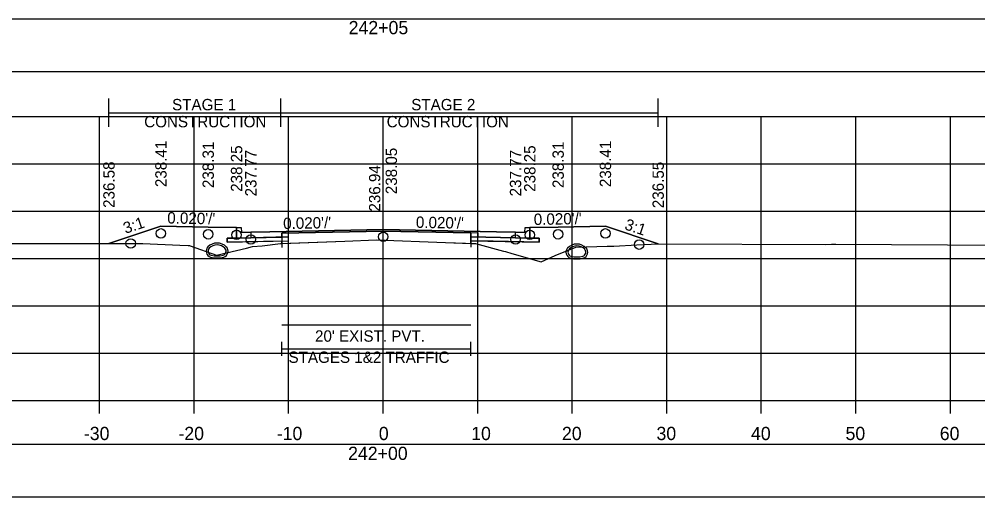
# Model space of a CAD drawing. Extents: x 1369627 to 1374022, y 380035 to 398173.
# Drawn here: x 1372060 to 1372161.4, y 390124.4 to 390174.9 of the extents above; entities that cross this region are included whole.
import ezdxf

# ---------------------------------------------------------------- set-up
doc = ezdxf.new("R2010")
doc.units = 0
for name, color, linetype in [('Default', 7, 'Continuous'), ('R_Alt Surface', 7, 'Continuous'), ('R_Axis', 7, 'Continuous'), ('R_Axis Annot', 7, 'Continuous'), ('R_Drive', 7, 'Continuous'), ('R_Exist Surface', 7, 'Continuous'), ('R_Fin Surface', 7, 'Continuous'), ('R_Grid', 7, 'Continuous'), ('R_MOT', 7, 'Continuous'), ('R_No Plot', 7, 'Continuous'), ('R_Xsect Elev', 7, 'Continuous'), ('R_Xsect Slope', 7, 'Continuous'), ('T_Vehicle Path Rt', 7, 'Continuous')]:
    doc.layers.add(name, color=color, linetype=linetype)

msp = doc.modelspace()

# ---------------------------------------------------------------- linework, layer by layer
at = {"layer": 'Default'}
for p, q in [((1372087.81, 390139.33), (1372087.81, 390140.83)), ((1372107.81, 390139.33), (1372107.81, 390140.83)), ((1372087.81, 390140.08), (1372107.81, 390140.08))]:
    msp.add_line(p, q, dxfattribs=at)
for points in [[(1371948.53, 390169.41), (1372248.53, 390169.41), (1372248.53, 390174.93), (1371948.53, 390174.93)], [(1372083.02, 390152.9), (1372083.52, 390152.9), (1372083.53, 390152.4), (1372084.53, 390152.42), (1372084.53, 390151.83), (1372083.03, 390151.8)], [(1372113.53, 390152.4), (1372113.54, 390152.9), (1372114.04, 390152.9), (1372114.03, 390151.8), (1372112.53, 390151.83), (1372112.53, 390152.42)], [(1371948.53, 390124.44), (1372248.53, 390124.44), (1372248.53, 390129.97), (1371948.53, 390129.97)]]:
    msp.add_lwpolyline(points, close=True, dxfattribs=at)
at = {"layer": 'R_Alt Surface'}
msp.add_lwpolyline([(1372083.03, 390152.9), (1372083.03, 390151.8), (1372084.53, 390151.83), (1372087.81, 390151.9), (1372087.81, 390152.31), (1372098.53, 390152.53), (1372107.81, 390152.34), (1372107.81, 390151.92), (1372112.53, 390151.83), (1372114.03, 390151.8), (1372114.03, 390152.9)], dxfattribs=at)
for points in [[(1372082.03, 390151.78), (1372083.03, 390151.8), (1372084.53, 390151.83), (1372087.81, 390151.9), (1372087.81, 390151.48), (1372082.03, 390151.36)], [(1372115.03, 390151.78), (1372114.03, 390151.8), (1372112.53, 390151.83), (1372107.81, 390151.92), (1372107.81, 390151.51), (1372115.03, 390151.36)]]:
    msp.add_lwpolyline(points, close=True, dxfattribs=at)
at = {"layer": 'R_Axis'}
for p, q in [((1371948.53, 390134.64), (1372248.53, 390134.64)), ((1372068.53, 390133.24), (1372068.53, 390134.64)), ((1372078.53, 390133.24), (1372078.53, 390134.64)), ((1372088.53, 390133.24), (1372088.53, 390134.64)), ((1372098.53, 390133.24), (1372098.53, 390134.64)), ((1372108.53, 390133.24), (1372108.53, 390134.64)), ((1372118.53, 390133.24), (1372118.53, 390134.64)), ((1372128.53, 390133.24), (1372128.53, 390134.64)), ((1372138.53, 390133.24), (1372138.53, 390134.64)), ((1372148.53, 390133.24), (1372148.53, 390134.64)), ((1372158.53, 390133.24), (1372158.53, 390134.64))]:
    msp.add_line(p, q, dxfattribs=at)
at = {"layer": 'R_Drive'}
for centre, radius, start, end in [((1372080.45, 390150.41), 0.646, 136.3515, 253.9529), ((1372080.96, 390149.92), 1.35, 43.6485, 136.3515), ((1372080.45, 390150.41), 0.438, 136.3515, 253.9529), ((1372080.96, 390149.92), 1.15, 43.6485, 136.3515), ((1372081.48, 390150.41), 0.438, 286.0471, 43.6485), ((1372081.48, 390150.41), 0.646, 286.0471, 43.6485), ((1372118.51, 390150.3), 0.646, 136.3515, 253.9529), ((1372119.02, 390149.81), 1.35, 43.6485, 136.3515), ((1372118.51, 390150.3), 0.438, 136.3515, 253.9529), ((1372119.02, 390149.81), 1.15, 43.6485, 136.3515), ((1372119.53, 390150.3), 0.438, 286.0471, 43.6485), ((1372119.53, 390150.3), 0.646, 286.0471, 43.6485), ((1372080.96, 390152.19), 2.5, 253.9529, 286.0471), ((1372080.96, 390152.19), 2.29, 253.9529, 286.0471), ((1372119.02, 390152.09), 2.5, 253.9529, 286.0471), ((1372119.02, 390152.09), 2.29, 253.9529, 286.0471)]:
    msp.add_arc(centre, radius, start, end, dxfattribs=at)
at = {"layer": 'R_Exist Surface'}
msp.add_lwpolyline([(1372033.3, 390151.23), (1372068.35, 390151.23), (1372073.1, 390151.22), (1372077.01, 390151.06), (1372077.9, 390151.02), (1372078.03, 390151.01), (1372078.1, 390150.99), (1372080.9, 390149.97), (1372084.07, 390150.71), (1372084.69, 390150.89), (1372085.72, 390150.98), (1372087.66, 390151.21), (1372094.49, 390151.48), (1372097.81, 390151.61), (1372105.11, 390151.33), (1372108.3, 390151.21), (1372111.27, 390150.4), (1372111.47, 390150.36), (1372112.15, 390150.16), (1372115.24, 390149.28), (1372116.71, 390149.94), (1372118.9, 390150.83), (1372122.24, 390150.92), (1372122.94, 390150.95), (1372125.38, 390151.09), (1372127.66, 390151.2), (1372145.32, 390151.12), (1372145.95, 390151.14), (1372146.42, 390151.14), (1372164.11, 390151.06)], dxfattribs=at)
at = {"layer": 'R_Fin Surface'}
msp.add_lwpolyline([(1372069.52, 390151.22), (1372075.02, 390153.06), (1372080.02, 390152.96), (1372083.02, 390152.9), (1372083.52, 390152.9), (1372083.53, 390152.4), (1372084.53, 390152.42), (1372086.53, 390152.46), (1372098.53, 390152.7), (1372110.53, 390152.46), (1372112.53, 390152.42), (1372113.53, 390152.4), (1372113.54, 390152.9), (1372114.04, 390152.9), (1372117.04, 390152.96), (1372122.04, 390153.06), (1372127.62, 390151.2)], dxfattribs=at)
at = {"layer": 'R_Grid'}
for p, q in [((1371948.53, 390164.64), (1372248.53, 390164.64)), ((1372068.53, 390134.64), (1372068.53, 390164.64)), ((1372078.53, 390134.64), (1372078.53, 390164.64)), ((1372088.53, 390134.64), (1372088.53, 390164.64)), ((1372098.53, 390134.64), (1372098.53, 390164.64)), ((1372108.53, 390134.64), (1372108.53, 390164.64)), ((1372118.53, 390134.64), (1372118.53, 390164.64)), ((1372128.53, 390134.64), (1372128.53, 390164.64)), ((1372138.53, 390134.64), (1372138.53, 390164.64)), ((1372148.53, 390134.64), (1372148.53, 390164.64)), ((1372158.53, 390134.64), (1372158.53, 390164.64)), ((1371948.53, 390159.64), (1372248.53, 390159.64)), ((1371948.53, 390154.64), (1372248.53, 390154.64)), ((1371948.53, 390149.64), (1372248.53, 390149.64)), ((1371948.53, 390144.64), (1372248.53, 390144.64)), ((1371948.53, 390139.64), (1372248.53, 390139.64)), ((1371948.53, 390134.64), (1372248.53, 390134.64))]:
    msp.add_line(p, q, dxfattribs=at)
at = {"layer": 'R_MOT'}
for p, q in [((1372069.52, 390163.54), (1372069.52, 390166.54)), ((1372087.71, 390163.54), (1372087.71, 390166.54)), ((1372127.62, 390163.54), (1372127.62, 390166.54)), ((1372069.52, 390165.04), (1372127.62, 390165.04))]:
    msp.add_line(p, q, dxfattribs=at)
at = {"layer": 'R_No Plot'}
for points in [[(1372083.02, 390152.9), (1372083.03, 390151.8), (1372084.53, 390151.83), (1372088.53, 390151.91), (1372088.53, 390152.33), (1372098.53, 390152.53), (1372108.53, 390152.33), (1372108.53, 390151.91), (1372112.53, 390151.83), (1372114.03, 390151.8), (1372114.04, 390152.9)], [(1372087.81, 390142.61), (1372107.81, 390142.61)]]:
    msp.add_lwpolyline(points, dxfattribs=at)
for points in [[(1372098.53, 390152.7), (1372086.53, 390152.46), (1372084.53, 390152.42), (1372084.53, 390151.83), (1372088.53, 390151.91), (1372088.53, 390152.33), (1372098.53, 390152.53), (1372108.53, 390152.33), (1372108.53, 390151.91), (1372112.53, 390151.83), (1372112.53, 390152.42), (1372110.53, 390152.46)], [(1372088.53, 390151.91), (1372084.53, 390151.83), (1372083.03, 390151.8), (1372082.03, 390151.78), (1372082.03, 390151.36), (1372088.53, 390151.49)], [(1372108.53, 390151.91), (1372112.53, 390151.83), (1372114.03, 390151.8), (1372115.03, 390151.78), (1372115.03, 390151.36), (1372108.53, 390151.49)]]:
    msp.add_lwpolyline(points, close=True, dxfattribs=at)
for centre in [(1372075.02, 390152.29), (1372080.02, 390152.19), (1372083.02, 390152.13), (1372098.53, 390151.93), (1372114.04, 390152.13), (1372117.04, 390152.19), (1372122.04, 390152.29), (1372071.82, 390151.22), (1372084.53, 390151.65), (1372112.53, 390151.65), (1372125.61, 390151.1)]:
    msp.add_circle(centre, 0.5, dxfattribs=at)
at = {"layer": 'R_Xsect Elev'}
msp.add_line((1372098.53, 390151.59), (1372098.53, 390161.59), dxfattribs=at)
at = {"layer": 'T_Vehicle Path Rt'}
for p, q in [((1372083.03, 390151.8), (1372083.02, 390152.9)), ((1372107.81, 390152.34), (1372107.81, 390150.82)), ((1372114.04, 390152.9), (1372114.03, 390151.8)), ((1372087.81, 390152.31), (1372087.81, 390150.79)), ((1372087.81, 390152.31), (1372087.81, 390151.9)), ((1372087.81, 390151.9), (1372087.81, 390151.48)), ((1372087.81, 390151.22), (1372087.81, 390151.48)), ((1372087.81, 390151.48), (1372087.81, 390151.22)), ((1372107.81, 390151.51), (1372107.81, 390151.92)), ((1372107.81, 390151.23), (1372107.81, 390151.51)), ((1372107.81, 390151.51), (1372107.81, 390151.23))]:
    msp.add_line(p, q, dxfattribs=at)
for points in [[(1372083.02, 390152.9), (1372080.02, 390152.96), (1372075.02, 390153.06), (1372069.52, 390151.22)], [(1372107.81, 390151.92), (1372107.81, 390152.34), (1372098.53, 390152.53), (1372087.81, 390152.31)], [(1372127.62, 390151.2), (1372122.04, 390153.06), (1372117.04, 390152.96), (1372114.04, 390152.9)], [(1372087.81, 390151.48), (1372082.03, 390151.36), (1372082.03, 390151.78), (1372083.03, 390151.8)], [(1372087.81, 390151.22), (1372094.49, 390151.48), (1372097.81, 390151.61), (1372105.11, 390151.33), (1372107.81, 390151.23)], [(1372114.03, 390151.8), (1372115.03, 390151.78), (1372115.03, 390151.36), (1372107.81, 390151.51)], [(1372069.52, 390151.22), (1372073.1, 390151.22), (1372077.01, 390151.06), (1372077.9, 390151.02), (1372078.03, 390151.01), (1372078.1, 390150.99), (1372080.9, 390149.97), (1372084.07, 390150.71), (1372084.69, 390150.89), (1372085.72, 390150.98), (1372087.66, 390151.21), (1372087.81, 390151.22)], [(1372107.81, 390151.23), (1372108.3, 390151.21), (1372111.27, 390150.4), (1372111.47, 390150.36), (1372112.15, 390150.16), (1372115.24, 390149.28), (1372116.71, 390149.94), (1372118.9, 390150.83), (1372122.24, 390150.92), (1372122.94, 390150.95), (1372125.38, 390151.09), (1372127.62, 390151.2)]]:
    msp.add_lwpolyline(points, dxfattribs=at)

# ---------------------------------------------------------------- texts
at = {"layer": 'R_Axis Annot'}
for s, height, p in [('242+05', 1.4, (1372094.88, 390173.34)), ("20' EXIST. PVT.", 1.2, (1372091.32, 390140.84)), ('STAGES 1&2 TRAFFIC', 1.2, (1372088.52, 390138.6)), ('-30', 1.4, (1372066.87, 390130.44)), ('-20', 1.4, (1372076.87, 390130.44)), ('-10', 1.4, (1372087.27, 390130.44)), ('0', 1.4, (1372098.07, 390130.44)), ('10', 1.4, (1372107.84, 390130.44)), ('20', 1.4, (1372117.44, 390130.44)), ('30', 1.4, (1372127.44, 390130.44)), ('40', 1.4, (1372137.44, 390130.44)), ('50', 1.4, (1372147.44, 390130.44)), ('60', 1.4, (1372157.41, 390130.44)), ('242+00', 1.4, (1372094.82, 390128.34))]:
    msp.add_text(s, height=height, dxfattribs=at).set_placement(p)
at = {"layer": 'R_MOT'}
for s, p in [('STAGE 1', (1372076.2, 390165.3)), ('STAGE 2', (1372101.5, 390165.3)), ('CONSTRUCTION', (1372073.25, 390163.5)), ('CONSTRUCTION', (1372098.9, 390163.5))]:
    msp.add_text(s, height=1.2, dxfattribs=at).set_placement(p)
at = {"layer": 'R_Xsect Elev'}
for s, p in [('238.41', (1372075.62, 390157.18)), ('238.31', (1372080.62, 390157.08)), ('238.25', (1372083.62, 390156.68)), ('238.25', (1372114.64, 390156.68)), ('238.31', (1372117.64, 390157.08)), ('238.41', (1372122.64, 390157.18)), ('237.77', (1372085.13, 390156.2)), ('238.05', (1372099.99, 390156.43)), ('237.77', (1372113.13, 390156.2)), ('236.58', (1372070.12, 390154.98)), ('236.94', (1372098.23, 390154.59)), ('236.55', (1372128.22, 390154.95))]:
    msp.add_text(s, height=1.2, rotation=90, dxfattribs=at).set_placement(p)
at = {"layer": 'R_Xsect Slope'}
for s, rotation, p in [("0.020'/'", 358.8542, (1372075.68, 390153.34)), ("0.020'/'", 1.1458, (1372114.47, 390153.17)), ('3:1', 18.4332, (1372071.27, 390152.23)), ("0.020'/'", 1.1458, (1372087.96, 390152.74)), ("0.020'/'", 358.8542, (1372101.98, 390152.88)), ('3:1', 341.5668, (1372123.98, 390152.74))]:
    msp.add_text(s, height=1.2, rotation=rotation, dxfattribs=at).set_placement(p)

doc.saveas('drawing.dxf')
